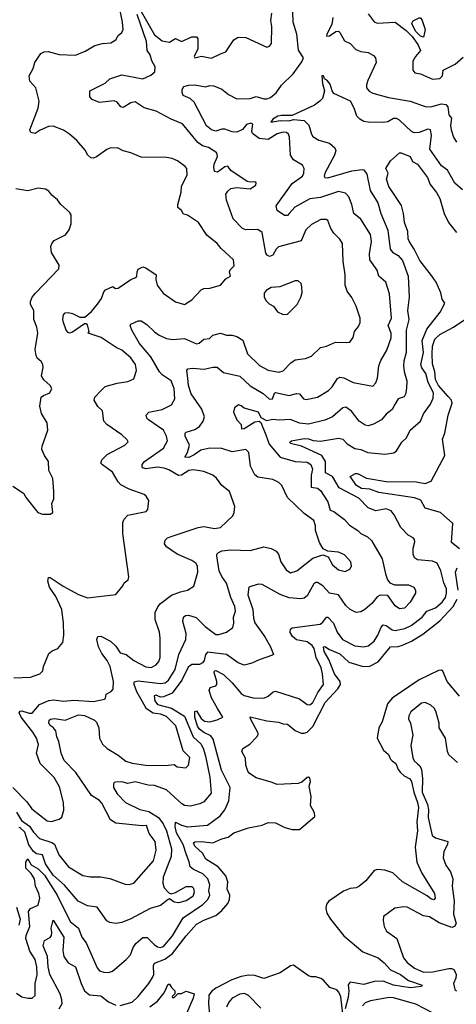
# Model space of a CAD drawing. Extents: x 1552033 to 1694788, y 811965 to 917215.
# Tile 440 of 632: x 1653121 to 1656045, y 863485 to 870071. Entities that reach past the tile are written whole.
import ezdxf

# ---------------------------------------------------------------- set-up
doc = ezdxf.new("R2010")
doc.units = 0

msp = doc.modelspace()

# ---------------------------------------------------------------- linework, layer by layer
at = {"layer": '0CON20XD'}
for points in [[(1653971.1, 865461.1), (1653906.7, 865575), (1653886.9, 865625), (1653887.7, 865642.3), (1653915, 865649.7), (1654065, 865630.2), (1654095, 865635.3), (1654118, 865652), (1654162.1, 865725), (1654185.9, 865825), (1654233.8, 865925), (1654236.2, 865965), (1654214.6, 866045), (1654217.5, 866075), (1654231.2, 866085), (1654251.4, 866088.6), (1654302, 866072), (1654363, 866013), (1654435, 865957.9), (1654455, 865958.2), (1654505, 865974.4), (1654547.8, 866005), (1654556.2, 866033.8), (1654552.3, 866075), (1654565.3, 866115), (1654562.8, 866145), (1654535.3, 866205), (1654505, 866302.5), (1654475, 866346.7), (1654456.6, 866385), (1654440.6, 866485), (1654440.8, 866495), (1654452, 866508), (1654475, 866517.3), (1654535, 866525.4), (1654665, 866520.5), (1654755, 866544.4), (1654805, 866533.3), (1654838, 866515), (1654854.2, 866495), (1654870, 866445), (1654905, 866391.2), (1654935, 866371.9), (1654976, 866385), (1655085, 866468.5), (1655151.2, 866491.2), (1655187.7, 866477.7), (1655215.8, 866425), (1655255, 866390.6), (1655299.7, 866380.3), (1655331.2, 866395), (1655342.5, 866415), (1655339.2, 866445), (1655295, 866490.8), (1655255, 866508.6), (1655185, 866516.2), (1655152.7, 866532.7), (1655129.4, 866575), (1655102.2, 866655), (1655101.4, 866685), (1655091.4, 866721.4), (1655025, 866768.6), (1654914.2, 866875), (1654877.1, 866955), (1654857.5, 866975), (1654815.7, 866994.3), (1654715, 867011.9), (1654695, 867027.1), (1654666.7, 867085), (1654656, 867175), (1654635.8, 867195.8), (1654545, 867180), (1654475, 867201.8), (1654395, 867205.3), (1654335, 867191.2), (1654290.6, 867159.4), (1654255, 867142.8), (1654226.2, 867145), (1654244.8, 867175), (1654257.5, 867225), (1654230.4, 867285), (1654230, 867305), (1654236.9, 867313.1), (1654295, 867328.9), (1654325, 867350), (1654350.5, 867385), (1654359.4, 867415), (1654341.2, 867465), (1654269.5, 867569.5), (1654250.9, 867625), (1654247.4, 867672.6), (1654241.6, 867725), (1654248, 867735), (1654279, 867739), (1654356.6, 867733.4), (1654415, 867746.9), (1654444.1, 867745.9), (1654485, 867712.2), (1654596, 867686), (1654665, 867621.8), (1654750.9, 867570.9), (1654795, 867533.8), (1654815, 867535.8), (1654827, 867573), (1654835, 867577.8), (1654925, 867557.6), (1654975, 867570.5), (1654995, 867568.6), (1655021.2, 867535), (1655038.8, 867531.2), (1655115, 867546.5), (1655188.3, 867591.7), (1655214.4, 867615), (1655248.2, 867671.8), (1655265, 867679.5), (1655291.2, 867675), (1655355, 867643.5), (1655485, 867618.8), (1655505, 867642.5), (1655516.5, 867673.5), (1655526.2, 867755), (1655539.3, 867790.7), (1655580.1, 867859.9), (1655607.4, 867942.6), (1655607.5, 867975), (1655588.2, 868025), (1655609.7, 868075), (1655597.9, 868237.9), (1655571.9, 868315), (1655525.6, 868355), (1655515.5, 868395), (1655466.7, 868465), (1655464.2, 868505), (1655477.3, 868587.3), (1655470, 868635), (1655405, 868737.1), (1655358.9, 868775), (1655345.4, 868835), (1655325, 868886), (1655301.8, 868911.8), (1655255, 868921.5), (1655135, 868882.5), (1655065, 868871.7), (1654963.1, 868816.9), (1654925.3, 868774.7), (1654915, 868760.8), (1654895, 868761.4), (1654845.6, 868795.6), (1654838.1, 868825), (1654945, 868974.5), (1655015.6, 869025), (1655024.3, 869045), (1655025.8, 869075), (1655015, 869098.8), (1654955, 869134.3), (1654933.8, 869163.8), (1654928.5, 869285), (1654921.9, 869305), (1654907.1, 869317.1), (1654885, 869319.7), (1654845, 869307.2), (1654785, 869269.2), (1654725, 869276.4), (1654679.2, 869309.2), (1654675.4, 869325), (1654682.5, 869372.5), (1654668, 869378), (1654639.5, 869370.5), (1654614.2, 869335.8), (1654575, 869318.8), (1654545, 869320), (1654495, 869338.5), (1654475, 869338.5), (1654435, 869325.5), (1654405, 869334.5), (1654371.9, 869361.9), (1654289.9, 869519.9), (1654263.4, 869543.4), (1654216.4, 869565), (1654208.9, 869585), (1654209.6, 869605), (1654220, 869625), (1654255, 869633.5), (1654295, 869635.9), (1654365, 869622.2), (1654395, 869630), (1654421.1, 869628.9), (1654475, 869605.5), (1654520.3, 869570.3), (1654575, 869541.2), (1654665, 869543.8), (1654705, 869558.2), (1654755, 869541.9), (1654775, 869541.4), (1654800, 869550), (1654838.1, 869581.9), (1654875, 869632.5), (1654951.4, 869708.6), (1655011.2, 869788.8), (1655021.2, 869815), (1654987.8, 869867.8), (1654977.4, 869975), (1654951.4, 870055), (1654947.4, 870195)], [(1653264.2, 869845.8), (1653284.4, 869855.6), (1653311.7, 869858.3), (1653385, 869837.9), (1653495, 869834.5), (1653559.1, 869860.9), (1653625, 869899.4), (1653675, 869911.9), (1653732.7, 869917.3), (1653765, 869936.7), (1653781.2, 869965), (1653805, 869986.2), (1653813.3, 870005), (1653809.6, 870055), (1653788.8, 870155)], [(1653935.5, 870125), (1654025, 869969.6), (1654075, 869929.7), (1654125, 869920.9), (1654165, 869945.8), (1654205, 869926), (1654275, 869956), (1654305.7, 869955.7), (1654314.1, 869944.1), (1654314.7, 869875.3), (1654290, 869825), (1654295, 869816.7), (1654337.6, 869827.6), (1654405, 869813.8), (1654465, 869843.8), (1654502.5, 869855), (1654555, 869936.7), (1654585, 869953.8), (1654635, 869952), (1654775, 869886.2), (1654795, 869893.8), (1654807.6, 869912.4), (1654808.6, 870025), (1654802.2, 870065), (1654809.5, 870115)], [(1655455, 870110), (1655495, 870055.7), (1655515, 870047.3), (1655635, 870055.6), (1655709.7, 869999.7), (1655749, 869959), (1655786.2, 869905), (1655804.2, 869865), (1655770.8, 869825), (1655753.9, 869793.9), (1655754.2, 869734.2), (1655767.5, 869715), (1655805, 869708.6), (1655885, 869672.2), (1655935, 869678.6), (1655951.4, 869695), (1655956.1, 869733.9), (1656036.5, 869773.5), (1656089.6, 869820.4)], [(1653076, 864936), (1653168.7, 864838.7), (1653202.9, 864792.9), (1653305, 864711.1), (1653335, 864706.7), (1653386.7, 864723.3), (1653404.1, 864735.9), (1653417, 864783), (1653415.7, 864835), (1653388.6, 864938.6), (1653352.1, 865002.1), (1653258.1, 865095), (1653234.4, 865165), (1653246.7, 865223.3), (1653233.3, 865265), (1653210, 865305), (1653130.8, 865405), (1653118.9, 865435), (1653123.7, 865446.3), (1653135, 865448.5), (1653185, 865432.9), (1653205, 865432.5), (1653255, 865490), (1653317.2, 865517.2), (1653351.1, 865521.1), (1653415, 865513.3), (1653485, 865519.1), (1653615, 865510), (1653690, 865525), (1653697, 865533), (1653701.2, 865558.8), (1653735, 865578), (1653746.7, 865593.3), (1653750, 865645), (1653727.5, 865745), (1653706.8, 865785), (1653670.4, 865830.4), (1653649.5, 865875), (1653638.6, 865925), (1653645, 865946.2), (1653665, 865947.1), (1653730, 865915), (1653765, 865881.1), (1653795, 865835.8), (1653835, 865825.6), (1653885, 865784.7), (1653965, 865742.2), (1654002.7, 865737.3), (1654035.6, 865755), (1654052.6, 865777.4), (1654062.7, 865805), (1654062.7, 865935), (1654057.5, 865975), (1654029.1, 866059.1), (1654028.9, 866105), (1654046, 866144), (1654064.3, 866165), (1654138.7, 866221.3), (1654197.5, 866245), (1654245, 866255.6), (1654287.3, 866282.7), (1654314.4, 866375), (1654311.9, 866415), (1654300.8, 866435), (1654275, 866454.4), (1654176.6, 866496.6), (1654105, 866544), (1654091.4, 866565), (1654095, 866588.8), (1654112, 866605), (1654136.2, 866615), (1654315.9, 866674.1), (1654355, 866680), (1654425, 866668.2), (1654466, 866674), (1654548, 866752), (1654558.1, 866775), (1654561.1, 866815), (1654525.7, 866915), (1654474.7, 866954.7), (1654438.9, 867005), (1654414.7, 867024.7), (1654355, 867048.8), (1654285, 867060.8), (1654255, 867055.4), (1654205, 867025.4), (1654185, 867023.2), (1654120.6, 867060.6), (1654089.5, 867070.5), (1654045, 867077.9), (1653965, 867067.5), (1653945, 867072.9), (1653940.5, 867080.5), (1653941.8, 867095), (1653956.9, 867115), (1654084.8, 867205.2), (1654112.1, 867255), (1654105.4, 867285), (1654084.8, 867324.8), (1653983.5, 867395), (1653973.6, 867405), (1653968.5, 867425), (1653985, 867446.2), (1654076.2, 867463.8), (1654138.9, 867495), (1654159.6, 867535), (1654155.9, 867605), (1654135.5, 867655), (1654075.5, 867695), (1654057.1, 867715), (1653999.7, 867815), (1653924.7, 867905), (1653872.7, 867995), (1653862, 868025), (1653866.1, 868033.9), (1653915, 868056.7), (1653935, 868057.3), (1653973.3, 868033.3), (1654025, 867983.1), (1654055, 867961.1), (1654105, 867937.5), (1654145, 867932.2), (1654225, 867937.9), (1654305, 867902.5), (1654322.1, 867907.9), (1654355, 867934.4), (1654391.4, 867938.6), (1654415, 867960), (1654465, 867974), (1654505, 867961.4), (1654545, 867960), (1654575, 867951.4), (1654615, 867926.7), (1654646.4, 867835), (1654727.2, 867757.2), (1654785, 867726.2), (1654856.4, 867713.6), (1654885, 867723.1), (1654935.8, 867775), (1654965, 867795.6), (1655035, 867805.7), (1655075, 867820.8), (1655135, 867878.1), (1655175, 867886.4), (1655235, 867914.4), (1655309.2, 867910.8), (1655332.5, 867915), (1655353.9, 867946.1), (1655363.3, 867985), (1655390.5, 868019.5), (1655401.2, 868045), (1655400, 868075), (1655374.4, 868154.4), (1655345, 868213.3), (1655314.5, 868254.5), (1655299.4, 868295), (1655300, 868365), (1655288.1, 868455), (1655282.9, 868575), (1655265, 868602.5), (1655223.8, 868643.8), (1655204.5, 868675), (1655185, 868727.5), (1655174.3, 868734.3), (1655137.5, 868735), (1655075, 868701.5), (1655036.5, 868665), (1655005, 868590.8), (1654855, 868551.5), (1654838.5, 868535), (1654816.7, 868495), (1654795, 868486.9), (1654778, 868495), (1654768.5, 868508.5), (1654745, 868647.8), (1654715, 868667.3), (1654635, 868664.6), (1654612.5, 868675), (1654550.1, 868740.1), (1654505.8, 868864.2), (1654502, 868905), (1654514.2, 868925), (1654535, 868941.1), (1654575, 868947.8), (1654665, 868940), (1654702.5, 868965), (1654705, 868980), (1654695, 868986.2), (1654665, 868983.3), (1654645, 868988.8), (1654535, 869062.9), (1654515, 869091.9), (1654495, 869086.5), (1654445, 869051.5), (1654426.2, 869055), (1654420.3, 869085), (1654423.3, 869105), (1654446.1, 869155), (1654440.3, 869180.3), (1654385, 869215.3), (1654345, 869226.7), (1654315, 869248.6), (1654211.1, 869375), (1654135.4, 869405.4), (1654035, 869458.8), (1653955, 869481.4), (1653895, 869521.1), (1653866.7, 869515), (1653815, 869482.9), (1653798.6, 869488.6), (1653775, 869519.2), (1653755, 869529.4), (1653655, 869516.5), (1653607.6, 869537.6), (1653591.2, 869555), (1653591.2, 869595), (1653693.1, 869646.9), (1653725, 869675.6), (1653805, 869702.5), (1653945, 869676.6), (1654000.1, 869699.9), (1654026.9, 869723.1), (1654027.7, 869755), (1654006.7, 869795), (1653995.3, 869835), (1653975.3, 869865), (1653971, 869925), (1653907.8, 870105)], [(1655216.8, 870085), (1655210.3, 870039.8), (1655176.7, 869975), (1655175, 869960), (1655195, 869964.2), (1655238, 869992), (1655255, 869994.3), (1655265, 869986), (1655295, 869928.8), (1655335, 869911.4), (1655372.2, 869872.2), (1655405, 869858.6), (1655455, 869851.4), (1655490.9, 869830.9), (1655503.8, 869815), (1655508.8, 869785), (1655452.9, 869665), (1655442.5, 869635), (1655443.1, 869615), (1655461.9, 869591.9), (1655485, 869578.9), (1655590.7, 869550.7), (1655735, 869526.2), (1655835, 869490), (1655875, 869487.9), (1655945, 869507.8), (1655974, 869504), (1655987.5, 869487.5), (1655994.7, 869434.7), (1656011.9, 869411.9), (1656006.1, 869363.9), (1656009.4, 869335), (1656026.2, 869285), (1656045, 869252.3)], [(1655825, 869954), (1655805, 869961.9), (1655771.8, 869995), (1655747.5, 870045), (1655755, 870063.3), (1655795, 870083.3), (1655805, 870082.5), (1655815.9, 870065.9), (1655836.2, 870005), (1655825, 869954)], [(1653081.7, 865668.3), (1653195, 865674), (1653256, 865695), (1653275.5, 865715), (1653280, 865745), (1653317.7, 865832.3), (1653340, 865850), (1653375.8, 865864.2), (1653411.2, 865905), (1653417.8, 865955), (1653415.4, 866035), (1653404.1, 866125), (1653362.4, 866212.4), (1653320.6, 866275), (1653309.2, 866315), (1653315, 866338.8), (1653325, 866339.2), (1653411.5, 866281.5), (1653515.7, 866225.7), (1653575, 866203.9), (1653765, 866226.2), (1653812.5, 866285), (1653820, 866305), (1653847.5, 866325), (1653853.3, 866345), (1653811.9, 866635), (1653811.5, 866708.5), (1653820.6, 866729.4), (1653845, 866756.7), (1653967.9, 866782.1), (1653978.8, 866795), (1653986.7, 866855), (1653968.8, 866885), (1653955, 866895.8), (1653855, 866930), (1653799.7, 866959.7), (1653780.3, 866980.3), (1653741.9, 867045), (1653675, 867092.5), (1653665.8, 867105), (1653672.5, 867127.5), (1653707.4, 867162.6), (1653826.2, 867225), (1653846.7, 867246.7), (1653841.2, 867261.2), (1653805, 867293.8), (1653705, 867362.9), (1653685.7, 867385), (1653675.4, 867455.4), (1653643.8, 867483.8), (1653620, 867525), (1653624.3, 867545), (1653663.2, 867586.8), (1653693.4, 867616.6), (1653775, 867640.8), (1653845, 867650), (1653885, 867668.8), (1653904.4, 867725), (1653896.9, 867765), (1653865, 867809.5), (1653805, 867861.5), (1653768.3, 867878.3), (1653666.2, 867945), (1653580, 867975), (1653587.5, 867985), (1653575, 868030), (1653567, 868037), (1653555, 868036.2), (1653475, 867981.3), (1653455, 867974.6), (1653445, 867978.2), (1653432, 867995), (1653414, 868045), (1653410.4, 868065), (1653415, 868096.2), (1653425, 868111.1), (1653445, 868113.5), (1653475, 868106.5), (1653525, 868082.1), (1653558.2, 868081.8), (1653601.6, 868118.4), (1653642.8, 868167.3), (1653669.5, 868205), (1653685, 868251.2), (1653696.2, 868265), (1653745, 868286.2), (1653763, 868273), (1653780, 868275), (1653865.8, 868334.2), (1653893.3, 868343.3), (1653905.8, 868354.2), (1653907.3, 868385), (1653915, 868401.9), (1653945, 868417.3), (1653965, 868410.5), (1654034.2, 868365), (1654032.7, 868332.7), (1654041.1, 868295), (1654082.2, 868242.3), (1654165, 868182.9), (1654224.1, 868165.9), (1654275, 868198), (1654336.7, 868265), (1654355, 868273.8), (1654395, 868276.2), (1654465, 868294.2), (1654502.3, 868337.7), (1654532.5, 868355), (1654526.7, 868385), (1654531.7, 868398.3), (1654556.4, 868423.6), (1654553.3, 868465), (1654469.7, 868539.7), (1654444.4, 868575), (1654375, 868629.2), (1654318, 868715), (1654245, 868763.8), (1654219.2, 868769.2), (1654203.8, 868795), (1654181.2, 868815), (1654180, 868835), (1654202.1, 868917.9), (1654205.7, 868955), (1654243.3, 869033.3), (1654240, 869075), (1654229.7, 869089.7), (1654177.4, 869127.4), (1654142.2, 869142.2), (1654105, 869150), (1653935, 869151.1), (1653865, 869180.8), (1653814.1, 869194.1), (1653777, 869213), (1653725, 869212), (1653705, 869203.8), (1653636.2, 869153.8), (1653615, 869145.6), (1653598.1, 869148.1), (1653578.8, 869165), (1653559.1, 869199.1), (1653503.9, 869263.9), (1653455.8, 869305.8), (1653415, 869332.5), (1653345, 869359.2), (1653315, 869356.5), (1653258.6, 869331.4), (1653225, 869308.9), (1653195.5, 869315.5), (1653188.9, 869335), (1653245, 869478.8), (1653252.5, 869525), (1653230, 869615), (1653189.3, 869659.3), (1653184, 869695), (1653211.2, 869745), (1653224, 869785), (1653264.2, 869845.8)], [(1656085, 868933.3), (1656035, 868976.9), (1655985, 869063.8), (1655945, 869094.2), (1655868.2, 869205), (1655877.9, 869297.9), (1655872, 869335), (1655855, 869338.2), (1655795, 869316), (1655763.3, 869313.3), (1655745, 869323.3), (1655665, 869399.5), (1655645, 869410), (1655625, 869409.1), (1655585, 869388.5), (1655556.3, 869383.7), (1655454.7, 869384.7), (1655425, 869390.7), (1655398.5, 869405), (1655378.8, 869425), (1655360.1, 869480.1), (1655335.2, 869525.2), (1655225, 869577.1), (1655213.6, 869595), (1655200.2, 869640.2), (1655183.1, 869663.1), (1655162.5, 869675), (1655155, 869696.2), (1655145, 869696.2), (1655148.2, 869645), (1655162.7, 869595), (1655148.8, 869545), (1655131.5, 869525), (1655095, 869498.8), (1654945, 869430.2), (1654875, 869431), (1654850, 869425), (1654816.9, 869405), (1654802, 869385), (1654865, 869397.3), (1654925, 869394.9), (1654955, 869403.3), (1655025, 869396.3), (1655058.2, 869365), (1655074.7, 869304.7), (1655085, 869288.9), (1655124.2, 869264.2), (1655195, 869246.2), (1655231.9, 869215), (1655237.9, 869195), (1655228.8, 869165), (1655164, 869045), (1655159.5, 869025), (1655164.6, 869014.6), (1655185, 869013.1), (1655345, 869061.2), (1655415, 869070)], [(1653515, 863994), (1653537.8, 863935), (1653567.3, 863895), (1653639.5, 863729.5), (1653655, 863709.4), (1653685, 863698.9), (1653715, 863698.1), (1653742.4, 863707.6), (1653835, 863784), (1653862.9, 863815), (1653881.1, 863865), (1653898.1, 863891.9), (1653945, 863931.1), (1653975, 863931.5), (1654020.9, 863885), (1654045, 863869.1), (1654065, 863865.3), (1654085, 863872.5), (1654145, 863943.2), (1654217, 864063), (1654347.5, 864152.5), (1654380, 864185), (1654393.4, 864215), (1654388.8, 864245), (1654394.7, 864285), (1654381.6, 864325), (1654347.4, 864357.4), (1654285, 864387.1), (1654263.9, 864403.9), (1654257.2, 864437.3), (1654237.4, 864485), (1654215, 864552.9), (1654171.9, 864631.9), (1654162.9, 864675), (1654165, 864703.3), (1654203.8, 864683.8), (1654245, 864672.9), (1654377.8, 864682.2), (1654464.1, 864745.9), (1654495.4, 864785), (1654521.6, 864845), (1654530.9, 864935), (1654471.9, 865051.9), (1654417.9, 865257.9), (1654401.3, 865281.3), (1654355, 865303.4), (1654325, 865325.8), (1654312.4, 865345), (1654293.3, 865405), (1654295, 865443.3), (1654305, 865446.9), (1654336.9, 865396.9), (1654359, 865379), (1654395, 865373.3), (1654442.6, 865387.4), (1654482.5, 865405), (1654445.7, 865464.3), (1654406.5, 865535), (1654390.7, 865585), (1654397, 865603), (1654435, 865614.6), (1654440.6, 865625), (1654441.1, 865645), (1654422.5, 865705), (1654425.5, 865714.5), (1654435, 865718.5), (1654485, 865690.3), (1654543.9, 865635), (1654605, 865563.6), (1654625, 865549.6), (1654685, 865534.4), (1654756.4, 865533.6), (1654785, 865547.1), (1654818, 865575), (1654835, 865578.8), (1654995, 865527.5), (1655045, 865490), (1655065, 865488.6), (1655085, 865504.4), (1655118.3, 865571.7), (1655155.2, 865624.8), (1655149.4, 865695), (1655139.6, 865735), (1655106.7, 865805), (1655092.2, 865865), (1655078.6, 865885), (1655045, 865908.4), (1654975, 865922.3), (1654946.9, 865945), (1654932.4, 865972.4), (1654933.8, 865995), (1654945, 866003.8), (1655132, 866028), (1655150, 866040), (1655174.6, 866075.4), (1655185, 866074.4), (1655223.1, 866035), (1655247.2, 865975), (1655283.5, 865925), (1655365, 865882.2), (1655425, 865875.4), (1655455, 865881.8), (1655493.6, 865915), (1655519.3, 865955), (1655541.4, 866008.6), (1655555, 866022.2), (1655575, 866018.5), (1655615, 865989.3), (1655635, 865984.7), (1655700.7, 865999.3), (1655742.1, 866017.9), (1655815, 866075.3), (1655846.4, 866113.6), (1655905, 866137.7), (1655948.8, 866175), (1655972, 866205), (1655979.7, 866235), (1655977.8, 866265), (1655960, 866305), (1655940, 866385), (1655915.5, 866435), (1655885, 866449.1), (1655785, 866456.9), (1655765, 866472), (1655756.7, 866495), (1655755.6, 866535), (1655767.7, 866577.7), (1655763.8, 866595), (1655755, 866606.2), (1655723.2, 866623.2), (1655672.5, 866675), (1655629.3, 866759.3), (1655609.2, 866785), (1655575, 866798.8), (1655505, 866786.2), (1655455.3, 866805.3), (1655391.2, 866871.2), (1655260.1, 866940.1), (1655215.8, 867015.9), (1655169.7, 867039.7), (1655168.7, 867115), (1655145, 867156.3), (1655009.1, 867219.1), (1654935, 867236.2), (1654930.6, 867245), (1654941.2, 867255), (1655025, 867269.4), (1655055, 867266.9), (1655085.2, 867255.2), (1655135, 867251.2), (1655255, 867271.3), (1655284.2, 867264.2), (1655313, 867233), (1655365, 867202.1), (1655405, 867196.2), (1655453, 867177), (1655565, 867165.6), (1655625.3, 867174.7), (1655643.7, 867186.3), (1655680, 867245), (1655710.6, 867275), (1655734.7, 867325.3), (1655805, 867385.7), (1655825.5, 867435), (1655871.5, 867498.5), (1655889.9, 867540.1), (1655890.8, 867575), (1655856.4, 867645), (1655840, 867705), (1655812.9, 867742.9), (1655807.2, 867765), (1655824.7, 867845), (1655817, 867925), (1655848.1, 868001.9), (1655937.5, 868115), (1655966.7, 868175), (1655950.8, 868200.8), (1655940.4, 868245), (1655910.3, 868315), (1655879.2, 868359.2), (1655799.5, 868459.5), (1655762.5, 868535), (1655730.3, 868585), (1655722.8, 868605), (1655720.8, 868655), (1655698.4, 868715), (1655691.4, 868775), (1655677.3, 868827.3), (1655591.9, 868955), (1655576.2, 869005), (1655588, 869045), (1655571.9, 869075), (1655604.1, 869125.9), (1655665, 869180), (1655675, 869180), (1655735, 869156), (1655752.3, 869122.3), (1655785, 869104.4), (1655851.5, 869015), (1655869.7, 868969.7), (1655912.7, 868915), (1655935.3, 868875), (1655962.2, 868775), (1655992.2, 868715), (1656045, 868648.4)], [(1655415, 869070), (1655425, 869065.8), (1655445, 869038), (1655468.3, 868928.3), (1655518.2, 868845), (1655539.2, 868775), (1655585, 868664.3), (1655601.4, 868535), (1655616.5, 868516.5), (1655655, 868493.1), (1655685, 868460), (1655722.3, 868355), (1655728.5, 868215), (1655717.6, 868125), (1655726.7, 868065), (1655709.8, 867995), (1655709.3, 867845), (1655693.1, 867786.9), (1655690.8, 867755), (1655695, 867718), (1655713.9, 867655), (1655710.8, 867605), (1655705, 867566.2), (1655695, 867547.5), (1655655, 867536), (1655632.7, 867497.3), (1655615, 867464.5), (1655575, 867431.9), (1655542.9, 867395), (1655490, 867365), (1655455, 867353.7), (1655435, 867357.9), (1655394.3, 867385), (1655342.4, 867452.4), (1655305, 867478.8), (1655285, 867474.6), (1655215.3, 867414.7), (1655165, 867391.3), (1655055, 867366.6), (1654995, 867372.8), (1654935, 867396.9), (1654858, 867392), (1654815, 867396), (1654775, 867387), (1654738.8, 867408.8), (1654721.1, 867445), (1654623.3, 867473.3), (1654605, 867489.1), (1654585.8, 867494.2), (1654560, 867475), (1654552, 867445), (1654574.3, 867394.3), (1654604.2, 867364.2), (1654607.5, 867335), (1654625, 867335.8), (1654695, 867381.3), (1654725.3, 867385.3), (1654736.6, 867376.6), (1654770.4, 867295), (1654791.5, 867231.5), (1654865.7, 867145.7), (1654965, 867114.7), (1655045, 867112.2), (1655071.2, 867095), (1655080.7, 867065), (1655072.3, 867025), (1655072.9, 866945), (1655115, 866937.3), (1655135, 866921.9), (1655184, 866845), (1655200.6, 866790.6), (1655225, 866780.8), (1655295, 866727.1), (1655329.9, 866689.9), (1655386, 866655), (1655405, 866634.2), (1655450.9, 866610.9), (1655476.7, 866586.7), (1655547.9, 866465), (1655569.4, 866365), (1655584.3, 866325), (1655599.2, 866305), (1655631.7, 866291.7), (1655725, 866291.8), (1655760.6, 866275), (1655771.9, 866255), (1655771.5, 866235), (1655735.2, 866174.8), (1655698, 866135), (1655665, 866130), (1655635, 866151.1), (1655585, 866219.2), (1655535, 866221.9), (1655515, 866211.4), (1655478.1, 866165), (1655432.5, 866125), (1655405, 866109.4), (1655375, 866106.7), (1655335, 866126.7), (1655305, 866153.3), (1655255, 866224.7), (1655195, 866234.6), (1655151.2, 866285), (1655115, 866305.3), (1655105, 866306.8), (1655091.7, 866298.3), (1655045, 866218.1), (1655025, 866201.9), (1655002.6, 866197.4), (1654925, 866203.2), (1654865, 866226), (1654745, 866292.2), (1654717.5, 866295), (1654655.8, 866274.2), (1654649.1, 866225), (1654681.8, 866125), (1654687.1, 866067.1), (1654696.6, 866036.6), (1654762.2, 865942.2), (1654801.4, 865875), (1654820, 865825), (1654815, 865820), (1654725, 865790), (1654675, 865766.7), (1654625, 865753.5), (1654585, 865768.2), (1654505.2, 865825.2), (1654379.1, 865840.9), (1654364.6, 865825), (1654356.3, 865785), (1654345, 865768.2), (1654325, 865758.8), (1654275, 865757.7), (1654250, 865740), (1654206.4, 865653.6), (1654143.2, 865566.8), (1654085, 865540.6), (1654065, 865540.2), (1654035, 865552), (1654022.6, 865547.4), (1654026.5, 865515), (1654045, 865489.8), (1654137.6, 865465), (1654225, 865411.6), (1654283.2, 865275), (1654335.8, 865225), (1654352.5, 865192.5), (1654365, 865145.8), (1654395.3, 865004.7), (1654403.1, 864896.9), (1654355, 864838.8), (1654327.5, 864825), (1654265, 864810), (1654225, 864815.7), (1654208, 864825), (1654105, 864919.2), (1654025, 864948.3), (1653981.1, 864951.1), (1653895, 864973.2), (1653845, 864962.3), (1653805, 864972.5), (1653765, 864970.7), (1653755, 864969.1), (1653749.5, 864960.5), (1653749.6, 864935), (1653775, 864891.9), (1653830.5, 864835), (1653925, 864788.4), (1653985, 864774.4), (1654051.9, 864735), (1654082.4, 864692.4), (1654104.9, 864644.9), (1654138.6, 864525), (1654135.6, 864474.4), (1654081.2, 864335), (1654078.9, 864295), (1654088.6, 864265), (1654120.3, 864230.3), (1654135, 864223.8), (1654165, 864232.2), (1654235, 864272.7), (1654273.2, 864273.2), (1654285, 864262), (1654289.7, 864235), (1654279.6, 864205), (1654235, 864176.7), (1654185, 864163.4), (1654155, 864167.8), (1654125, 864190), (1654115, 864186.7), (1654063.3, 864145), (1653995, 864125.4), (1653865, 864057.5), (1653805, 864032.7), (1653765, 864024.4), (1653725, 864032.9), (1653705, 864044.2), (1653641.2, 864135), (1653575, 864143.5), (1653514.1, 864174.1), (1653422.4, 864282.4), (1653345, 864349.8), (1653311.5, 864398.5), (1653295, 864425.5), (1653275, 864483.8), (1653235, 864492.3), (1653215, 864507.7), (1653182.3, 864552.3), (1653155, 864636.5), (1653125, 864664.4), (1653115, 864667.1)], [(1653075, 866950), (1653147.5, 866905), (1653165, 866872.5), (1653242.5, 866775), (1653275, 866762.5), (1653325, 866764), (1653343.3, 866775), (1653337.5, 866835), (1653350, 866865), (1653351.2, 866915), (1653343, 867003), (1653315.9, 867055.9), (1653314.2, 867115), (1653286.9, 867155), (1653270, 867195), (1653271.2, 867218.8), (1653310, 867325), (1653305.8, 867375), (1653267, 867437), (1653256.9, 867485), (1653266.2, 867545), (1653281.7, 867558.3), (1653323.3, 867575), (1653336, 867605), (1653325, 867623.3), (1653282.5, 867662.5), (1653268.3, 867688.3), (1653278.5, 867745), (1653275.4, 867765.4), (1653265, 867784), (1653237.7, 867807.7), (1653230.8, 867825), (1653225.6, 867865), (1653241.9, 867975), (1653235.6, 868015), (1653215.6, 868065), (1653215.6, 868125), (1653194.2, 868165), (1653193.1, 868185), (1653205.4, 868214.6), (1653227.6, 868242.4), (1653383.3, 868405), (1653385, 868430), (1653334.1, 868514.1), (1653330, 868555), (1653336.7, 868575), (1653353.3, 868595), (1653427.3, 868632.7), (1653453.3, 868665), (1653466.2, 868705), (1653466.2, 868765), (1653455, 868783.3), (1653396.2, 868835), (1653375, 868866.7), (1653337.3, 868897.3), (1653316.7, 868925), (1653295, 868936.7), (1653245, 868943.8), (1653175, 868926.5), (1653095, 868938.9)], [(1654885, 868098.9), (1654915, 868101.9), (1654978.8, 868165), (1655004.2, 868215), (1655012, 868245), (1655011.2, 868285), (1655005, 868307.5), (1654985, 868323.3), (1654965, 868323.8), (1654862.5, 868285), (1654805, 868279.4), (1654770.9, 868259.1), (1654757.7, 868242.3), (1654757.5, 868215), (1654770.6, 868190.6), (1654791.1, 868171.1), (1654821.2, 868155), (1654846.4, 868116.4), (1654885, 868098.9)], [(1656065, 866531.8), (1656013.3, 866575), (1656021.2, 866701.2), (1655938.9, 866775), (1655835, 866803.5), (1655807.3, 866857.3), (1655765, 866872.5), (1655525, 866907.9), (1655465, 866930.2), (1655410, 866935), (1655375.6, 866955), (1655334.1, 867015.9), (1655370, 867035), (1655384.1, 867035.9), (1655444.4, 867004.4), (1655575, 866982.7), (1655775, 866980.8), (1655835, 866969.4), (1655876.7, 866985), (1655967.7, 867155), (1655952.3, 867265), (1655967.4, 867305), (1655990.9, 867425), (1656016.2, 867505), (1656012.1, 867525), (1655989.8, 867549.8), (1655925, 867623.1), (1655906.1, 867665), (1655901.3, 867715), (1655885, 867770), (1655882.7, 867835), (1655885, 867886.7), (1655900, 867935), (1655935, 867965.4), (1656026.7, 868013.3), (1656121, 868079)], [(1656056.2, 866255), (1656039.5, 866375), (1656049.8, 866405)], [(1653795, 863477.3), (1653875, 863498.2), (1653915, 863537.5), (1653986.5, 863625), (1654011.5, 863665), (1654020, 863685), (1654018.4, 863745), (1654025, 863760), (1654092.2, 863787.8), (1654145, 863824.8), (1654236.2, 863943.8), (1654305, 864021.1), (1654355, 864048.8), (1654435, 864077.8), (1654475, 864112.2), (1654515, 864158.5), (1654527, 864185), (1654528.6, 864215), (1654510.8, 864255), (1654514.7, 864305), (1654500.6, 864345), (1654450.9, 864405), (1654367.9, 864455), (1654345.4, 864495.4), (1654295, 864541.6), (1654285.6, 864564.4), (1654295, 864570.9), (1654336.4, 864573.6), (1654415, 864566.1), (1654475, 864592.7), (1654517.7, 864602.3), (1654555, 864632.9), (1654652.5, 864665), (1654745, 864682.5), (1654785, 864700.6), (1654835, 864699.4), (1654897.4, 864667.4), (1654945, 864653.6), (1654995, 864654.4), (1655098.2, 864741.8), (1655095.6, 864765), (1655068.1, 864815), (1655071.8, 864875), (1655060, 864945), (1655068.9, 864975), (1655065, 864998.2), (1655055, 865004.6), (1655045, 865002.4), (1655009.9, 864970.1), (1654985, 864961.1), (1654845, 864954.4), (1654805, 864971.9), (1654705, 865000.6), (1654659.7, 865029.7), (1654648, 865045), (1654636.2, 865085), (1654632.3, 865132.3), (1654608.6, 865175), (1654615, 865195.7), (1654662.2, 865225), (1654709.4, 865275), (1654719.5, 865295), (1654665.7, 865395), (1654665, 865407.1), (1654775, 865380.6), (1654855, 865373.2), (1654885, 865361.8), (1654915, 865358.9), (1654965, 865316.2), (1655005, 865299.6), (1655025, 865297.9), (1655045, 865304.6), (1655085, 865342.5), (1655165.8, 865504.2), (1655251.7, 865595), (1655268.2, 865625), (1655266.4, 865645), (1655228, 865695), (1655191.6, 865791.6), (1655159.1, 865845), (1655155, 865876.2), (1655165, 865878.9), (1655195, 865859.1), (1655265, 865828.4), (1655325, 865772.8), (1655421.2, 865745), (1655465, 865747.4), (1655520.4, 865775), (1655604.5, 865875.5), (1655655, 865878.3), (1655685, 865886.6), (1655745, 865913), (1655819.9, 865960.1), (1655935, 866050.8), (1656024.1, 866145.9), (1656049.2, 866195)], [(1656065.5, 865545.5), (1655983.9, 865643.9), (1655955, 865712.9), (1655945, 865719.5), (1655925, 865717.5), (1655795, 865656.1), (1655615, 865532.1), (1655584.6, 865495), (1655548.2, 865375), (1655525.6, 865335), (1655514.4, 865265), (1655557.8, 865185), (1655591.1, 865155), (1655603.1, 865125), (1655615, 865113.1), (1655639.3, 865095), (1655656.2, 865055), (1655671.4, 865035), (1655695, 865013.9), (1655733.7, 864993.7), (1655745, 864974.3), (1655759.1, 864905), (1655785.8, 864835), (1655791.6, 864801.6), (1655779.9, 864705), (1655785.8, 864645), (1655769.7, 864535), (1655780, 864435), (1655813.2, 864363.2), (1655897.9, 864225), (1655903.1, 864195), (1655895, 864183.3), (1655875, 864190), (1655849.9, 864209.9), (1655683.6, 864305), (1655620.6, 864365), (1655565, 864382.3), (1655515, 864385.5), (1655495, 864380.6), (1655439.1, 864310.9), (1655393, 864273), (1655375, 864263.1), (1655335, 864258.9), (1655288.3, 864241.7), (1655190.6, 864175), (1655175, 864153.8), (1655171.2, 864125), (1655178.2, 864095), (1655201.8, 864055), (1655291.9, 863941.9), (1655419.2, 863835), (1655521.4, 863795), (1655561.8, 863761.8), (1655604.4, 863714.4), (1655670.6, 863685), (1655725, 863644.5), (1655816.2, 863613.8), (1655812.5, 863605), (1655735, 863594.2), (1655625, 863612.9), (1655555, 863640.5), (1655495, 863636.6), (1655425, 863617.1), (1655335, 863633.3), (1655319.6, 863615), (1655324.1, 863575), (1655320.1, 863530.1), (1655300, 863455)], [(1656052.9, 865102.9), (1655994.1, 865154.1), (1655985.4, 865175), (1655971.9, 865265), (1655929.5, 865335), (1655930.6, 865365), (1655907.5, 865445), (1655896.7, 865465), (1655874.2, 865485), (1655835, 865503.1), (1655811.1, 865498.9), (1655739.4, 865440.6), (1655725.6, 865415), (1655724.4, 865395), (1655738.5, 865365), (1655753.3, 865285), (1655740.4, 865215), (1655753.5, 865133.5), (1655762.8, 865112.8), (1655785, 865093.1), (1655799.9, 865079.9), (1655811.2, 865055), (1655817.8, 864995), (1655816.6, 864905), (1655851, 864821), (1655857.6, 864785), (1655856.8, 864735), (1655882.7, 864615), (1655905, 864598.8), (1655987.1, 864575), (1655986.4, 864555), (1655961.8, 864505), (1655956.5, 864465), (1655974.4, 864415), (1656005, 864372), (1656020.7, 864325), (1656017.8, 864275), (1656029.1, 864175), (1656026.8, 864086.8), (1656043.1, 864025), (1656032.5, 864005), (1656015, 863998.2), (1655930.3, 864030.2), (1655865, 864070.5), (1655825, 864076.9), (1655715, 864134.5), (1655692.4, 864137.6), (1655632.4, 864127.6), (1655557.3, 864072.7), (1655553.9, 864046.1), (1655560.8, 864005), (1655577.5, 863975), (1655645.6, 863925), (1655690, 863795), (1655716.2, 863765), (1655765, 863727.7), (1655825, 863699.8), (1655888.2, 863701.8), (1655995, 863724.7), (1656015, 863724.7), (1656030.8, 863715), (1656042.8, 863685), (1656040.6, 863659.4), (1656026.2, 863625), (1656033.8, 863585), (1656045, 863575.6)], [(1653100.5, 864770.5), (1653134.2, 864715), (1653187.3, 864677.3), (1653215, 864637.2), (1653254.8, 864594.8), (1653337, 864567), (1653354.6, 864555), (1653383.8, 864485), (1653449.4, 864405), (1653545, 864345.5), (1653595, 864337.5), (1653663.5, 864336.5), (1653725, 864325.6), (1653827.9, 864287.9), (1653855, 864285.7), (1653885, 864295.7), (1654018, 864445), (1654035.3, 864515), (1654029.2, 864575), (1653988.5, 864628.5), (1653970, 864680), (1653942.2, 864677.8), (1653766, 864696), (1653729.9, 864719.9), (1653670.5, 864830.5), (1653655, 864847.8), (1653602.4, 864882.4), (1653497.8, 865035), (1653418.2, 865115), (1653398.2, 865165), (1653383.3, 865243.3), (1653369.4, 865275), (1653364.5, 865315), (1653345, 865336.1), (1653325, 865350.4), (1653317.6, 865365), (1653319.2, 865385), (1653327.4, 865392.6), (1653355, 865395.8), (1653425.3, 865384.7), (1653515, 865421.2), (1653555, 865416.6), (1653622.5, 865385), (1653635, 865372.5), (1653650.9, 865335), (1653656.9, 865265), (1653675.6, 865225), (1653706.8, 865196.8), (1653781.4, 865151.4), (1653831.6, 865111.6), (1653875, 865097.2), (1653965, 865085.6), (1654095, 865081.5), (1654155, 865089.2), (1654175, 865073.1), (1654232.7, 865067.3), (1654252, 865085), (1654260.6, 865135), (1654215, 865180), (1654167.5, 865347.5), (1654105, 865409.1), (1654065, 865424.7), (1654015, 865432.8), (1653971.1, 865461.1)], [(1653099.4, 863559.4), (1653135, 863535.4), (1653175.4, 863525.4), (1653205, 863525.7), (1653225.5, 863544.5), (1653226.2, 863625), (1653237.8, 863682.2), (1653235.3, 863735), (1653224.3, 863784.3), (1653190.5, 863840.5), (1653162.9, 863925), (1653163.9, 863945), (1653189.4, 864005), (1653181.2, 864105), (1653195, 864126.4), (1653245, 864148.9), (1653256.1, 864195), (1653249.8, 864225), (1653227.5, 864275), (1653220.2, 864325), (1653198.9, 864358.9), (1653163.5, 864395), (1653163.1, 864435), (1653175, 864458), (1653198.7, 864418.7), (1653245, 864391.6), (1653287.9, 864347.9), (1653372, 864215), (1653458.4, 864038.4), (1653515, 863994)], [(1653100.2, 864135), (1653124.8, 864055), (1653116.8, 864015)], [(1653385.7, 863455), (1653405, 863490.8), (1653404.3, 863515), (1653391.5, 863555), (1653322.5, 863685), (1653312.1, 863735), (1653307.7, 863805), (1653278.1, 863875), (1653288.7, 863911.3), (1653325, 863931.1), (1653333.8, 863945), (1653337.7, 863965), (1653332.8, 863995), (1653345, 864048.8), (1653416.6, 863935), (1653410.5, 863845), (1653416, 863805), (1653445, 863762.1), (1653496.2, 863735), (1653532.4, 863625), (1653555.9, 863575), (1653588.5, 863548.5), (1653665, 863541.5), (1653715, 863501.2), (1653765, 863479.1)], [(1655285, 863423.8), (1655271.2, 863535), (1655259.1, 863565), (1655245, 863581.9), (1655196.8, 863596.8), (1655155, 863645.8), (1655137.2, 863657.2), (1655105, 863668.5), (1655075, 863667.8), (1655056, 863675), (1654955, 863747.5), (1654935, 863742.5), (1654865, 863696), (1654755, 863658.6), (1654695, 863676.9), (1654655, 863679.6), (1654605, 863671.8), (1654540.8, 863649.2), (1654435, 863592.3), (1654405, 863570), (1654387.5, 863545), (1654386.3, 863485), (1654400.6, 863335)], [(1653993, 863467), (1654043.5, 863506.5), (1654088.3, 863561.7), (1654115, 863620), (1654125, 863620), (1654137, 863597), (1654160, 863575), (1654160, 863555), (1654143, 863537), (1654145, 863530), (1654155, 863530), (1654182.5, 863557.5), (1654205, 863557.5), (1654235, 863572.5), (1654290, 863555), (1654283.3, 863525), (1654237.7, 863422.3)], [(1654735, 863458.6), (1654653.7, 863543.7), (1654627.1, 863557.1), (1654595, 863552.2), (1654544.8, 863525.2), (1654521.1, 863498.9), (1654506.5, 863465)], [(1655895, 863424), (1655774.6, 863485.4), (1655625, 863527.7), (1655595, 863529.7), (1655470.8, 863509.2), (1655435, 863493.9), (1655415.4, 863475)]]:
    msp.add_lwpolyline(points, dxfattribs=at)

doc.saveas('drawing.dxf')
